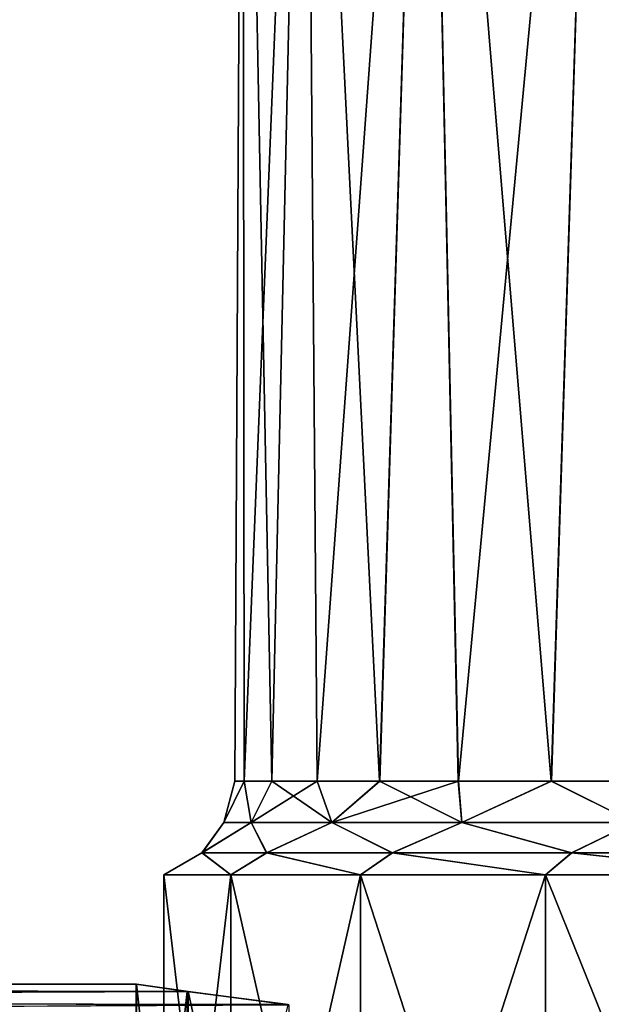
# Model space of a CAD drawing. Header units: metres. Extents: x -90 to 90, y -173 to 74.
# Tile 502 of 564: x 47.43 to 53.08, y 13.8 to 23.36. Entities that reach past the tile are written whole.
import ezdxf

# ---------------------------------------------------------------- set-up
doc = ezdxf.new("R2010")
doc.units = ezdxf.units.M
doc.layers.add('solid_509418_01', color=7, linetype='CONTINUOUS')

msp = doc.modelspace()

# ---------------------------------------------------------------- linework, layer by layer
at = {"layer": 'solid_509418_01'}
for points in [[(49.522499, 15.961881, -0.002482), (49.599102, 30.5, 1.264642), (49.599094, 30.5, -1.264567)], [(49.612587, 15.961881, -1.371), (49.522499, 15.961881, -0.002482), (49.599094, 30.5, -1.264567)], [(49.522499, 15.961881, -0.002482), (49.61195, 15.961881, 1.366176), (49.599102, 30.5, 1.264642)], [(49.612587, 15.961881, -1.371), (49.599094, 30.5, -1.264567), (50.205151, 30.5, -3.72007)], [(49.879391, 15.961881, 2.71132), (50.205177, 30.5, 3.720141), (49.599102, 30.5, 1.264642)], [(49.61195, 15.961881, 1.366176), (49.879391, 15.961881, 2.71132), (49.599102, 30.5, 1.264642)], [(49.88068, 15.961881, -2.716137), (49.612587, 15.961881, -1.371), (50.205151, 30.5, -3.72007)], [(49.879391, 15.961881, 2.71132), (50.320263, 15.961881, 4.010077), (50.205177, 30.5, 3.720141)], [(50.322159, 15.961881, -4.014646), (49.88068, 15.961881, -2.716137), (50.205151, 30.5, -3.72007)], [(50.322159, 15.961881, -4.014646), (50.205151, 30.5, -3.72007), (51.382004, 30.5, -5.958874)], [(50.926975, 15.961881, 5.240057), (51.38205, 30.5, 5.958935), (50.205177, 30.5, 3.720141)], [(50.320263, 15.961881, 4.010077), (50.926975, 15.961881, 5.240057), (50.205177, 30.5, 3.720141)], [(50.929508, 15.961881, -5.244442), (50.322159, 15.961881, -4.014646), (51.382004, 30.5, -5.958874)], [(50.926975, 15.961881, 5.240057), (51.689163, 15.961881, 6.38028), (51.38205, 30.5, 5.958935)], [(51.692265, 15.961881, -6.384322), (50.929508, 15.961881, -5.244442), (51.382004, 30.5, -5.958874)], [(51.692265, 15.961881, -6.384322), (51.382004, 30.5, -5.958874), (53.060799, 30.5, -7.85019)], [(52.593735, 15.961881, 7.411157), (53.060852, 30.5, 7.850239), (51.38205, 30.5, 5.958935)], [(51.689163, 15.961881, 6.38028), (52.593735, 15.961881, 7.411157), (51.38205, 30.5, 5.958935)], [(52.597412, 15.961881, -7.414829), (51.692265, 15.961881, -6.384322), (53.060799, 30.5, -7.85019)], [(52.593735, 15.961881, 7.411157), (53.625202, 15.961881, 8.315045), (53.060852, 30.5, 7.850239)], [(53.62952, 15.961881, -8.318354), (52.597412, 15.961881, -7.414829), (53.060799, 30.5, -7.85019)], [(53.62952, 15.961881, -8.318354), (53.060799, 30.5, -7.85019), (54.059074, 30.5, -8.630378)], [(53.625202, 15.961881, 8.315045), (54.059139, 30.5, 8.630422), (53.060852, 30.5, 7.850239)], [(49.415321, 15.561879), (49.61195, 15.961881, 1.366176), (49.522499, 15.961881, -0.002482)], [(49.680698, 15.561879, 2.355313), (49.61195, 15.961881, 1.366176), (49.415321, 15.561879)], [(49.415321, 15.561879), (49.522499, 15.961881, -0.002482), (49.612587, 15.961881, -1.371)], [(49.415321, 15.561879), (49.612587, 15.961881, -1.371), (49.680698, 15.561879, -2.355313)], [(49.680698, 15.561879, 2.355313), (49.879391, 15.961881, 2.71132), (49.61195, 15.961881, 1.366176)], [(49.680698, 15.561879, -2.355313), (49.612587, 15.961881, -1.371), (49.88068, 15.961881, -2.716137)], [(50.463531, 15.561879, 4.592521), (49.879391, 15.961881, 2.71132), (49.680698, 15.561879, 2.355313)], [(49.680698, 15.561879, -2.355313), (49.88068, 15.961881, -2.716137), (50.322159, 15.961881, -4.014646)], [(49.680698, 15.561879, -2.355313), (50.322159, 15.961881, -4.014646), (50.463531, 15.561879, -4.592521)], [(50.463531, 15.561879, 4.592521), (50.320263, 15.961881, 4.010077), (49.879391, 15.961881, 2.71132)], [(50.463531, 15.561879, 4.592521), (50.926975, 15.961881, 5.240057), (50.320263, 15.961881, 4.010077)], [(50.463531, 15.561879, -4.592521), (50.322159, 15.961881, -4.014646), (50.929508, 15.961881, -5.244442)], [(51.724564, 15.561879, 6.59944), (50.926975, 15.961881, 5.240057), (50.463531, 15.561879, 4.592521)], [(50.463531, 15.561879, -4.592521), (50.929508, 15.961881, -5.244442), (51.692265, 15.961881, -6.384322)], [(50.463531, 15.561879, -4.592521), (51.692265, 15.961881, -6.384322), (51.724564, 15.561879, -6.59944)], [(51.724564, 15.561879, 6.59944), (51.689163, 15.961881, 6.38028), (50.926975, 15.961881, 5.240057)], [(51.724564, 15.561879, 6.59944), (52.593735, 15.961881, 7.411157), (51.689163, 15.961881, 6.38028)], [(51.724564, 15.561879, -6.59944), (51.692265, 15.961881, -6.384322), (52.597412, 15.961881, -7.414829)], [(53.400558, 15.561879, 8.275436), (52.593735, 15.961881, 7.411157), (51.724564, 15.561879, 6.59944)], [(51.724564, 15.561879, -6.59944), (52.597412, 15.961881, -7.414829), (53.400558, 15.561879, -8.275436)], [(53.400558, 15.561879, 8.275436), (53.625202, 15.961881, 8.315045), (52.593735, 15.961881, 7.411157)], [(53.400558, 15.561879, -8.275436), (52.597412, 15.961881, -7.414829), (53.62952, 15.961881, -8.318354)], [(49.415321, 15.561879), (49.202232, 15.26906, -1.314606), (49.201622, 15.26906, 1.309588)], [(49.680698, 15.561879, 2.355313), (49.201622, 15.26906, 1.309588), (49.829475, 15.26906, 3.857518)], [(49.680698, 15.561879, 2.355313), (49.415321, 15.561879), (49.201622, 15.26906, 1.309588)], [(49.680698, 15.561879, -2.355313), (49.831306, 15.26906, -3.862337), (49.202232, 15.26906, -1.314606)], [(49.415321, 15.561879), (49.680698, 15.561879, -2.355313), (49.202232, 15.26906, -1.314606)], [(49.680698, 15.561879, -2.355313), (50.463531, 15.561879, -4.592521), (49.831306, 15.26906, -3.862337)], [(50.463531, 15.561879, 4.592521), (49.680698, 15.561879, 2.355313), (49.829475, 15.26906, 3.857518)], [(50.463531, 15.561879, 4.592521), (49.829475, 15.26906, 3.857518), (51.049232, 15.26906, 6.180921)], [(50.463531, 15.561879, -4.592521), (51.052254, 15.26906, -6.185294), (49.831306, 15.26906, -3.862337)], [(50.463531, 15.561879, -4.592521), (51.724564, 15.561879, -6.59944), (51.052254, 15.26906, -6.185294)], [(51.724564, 15.561879, 6.59944), (50.463531, 15.561879, 4.592521), (51.049232, 15.26906, 6.180921)], [(51.724564, 15.561879, 6.59944), (51.049232, 15.26906, 6.180921), (52.789898, 15.26906, 8.144597)], [(51.724564, 15.561879, -6.59944), (52.794014, 15.26906, -8.148239), (51.052254, 15.26906, -6.185294)], [(51.724564, 15.561879, -6.59944), (53.400558, 15.561879, -8.275436), (52.794014, 15.26906, -8.148239)], [(53.400558, 15.561879, 8.275436), (51.724564, 15.561879, 6.59944), (52.789898, 15.26906, 8.144597)], [(53.400558, 15.561879, 8.275436), (52.789898, 15.26906, 8.144597), (54.950146, 15.26906, 9.63426)], [(53.400558, 15.561879, -8.275436), (54.953976, 15.26906, -9.636268), (52.794014, 15.26906, -8.148239)], [(48.832024, 15.053997, -1.356038), (49.201622, 15.26906, 1.309588), (49.202232, 15.26906, -1.314606)], [(49.481068, 15.053997, -3.989305), (48.832024, 15.053997, -1.356038), (49.202232, 15.26906, -1.314606)], [(48.832024, 15.053997, 1.356038), (49.481068, 15.053997, 3.989305), (49.201622, 15.26906, 1.309588)], [(48.832024, 15.053997, -1.356038), (48.832024, 15.053997, 1.356038), (49.201622, 15.26906, 1.309588)], [(49.481068, 15.053997, 3.989305), (49.829475, 15.26906, 3.857518), (49.201622, 15.26906, 1.309588)], [(49.481068, 15.053997, -3.989305), (49.202232, 15.26906, -1.314606), (49.831306, 15.26906, -3.862337)], [(50.741432, 15.053997, -6.390728), (49.481068, 15.053997, -3.989305), (49.831306, 15.26906, -3.862337)], [(49.481068, 15.053997, 3.989305), (50.741432, 15.053997, 6.390728), (49.829475, 15.26906, 3.857518)], [(50.741432, 15.053997, 6.390728), (51.049232, 15.26906, 6.180921), (49.829475, 15.26906, 3.857518)], [(50.741432, 15.053997, -6.390728), (49.831306, 15.26906, -3.862337), (51.052254, 15.26906, -6.185294)], [(52.539871, 15.053997, -8.420746), (50.741432, 15.053997, -6.390728), (51.052254, 15.26906, -6.185294)], [(50.741432, 15.053997, 6.390728), (52.539871, 15.053997, 8.420746), (51.049232, 15.26906, 6.180921)], [(52.539871, 15.053997, 8.420746), (52.789898, 15.26906, 8.144597), (51.049232, 15.26906, 6.180921)], [(52.539871, 15.053997, -8.420746), (51.052254, 15.26906, -6.185294), (52.794014, 15.26906, -8.148239)], [(54.771866, 15.053997, -9.96138), (52.539871, 15.053997, -8.420746), (52.794014, 15.26906, -8.148239)], [(52.539871, 15.053997, 8.420746), (54.771866, 15.053997, 9.96138), (52.789898, 15.26906, 8.144597)], [(54.771866, 15.053997, 9.96138), (54.950146, 15.26906, 9.63426), (52.789898, 15.26906, 8.144597)], [(54.771866, 15.053997, -9.96138), (52.794014, 15.26906, -8.148239), (54.953976, 15.26906, -9.636268)], [(49.481068, 9.5, 3.989305), (49.481068, 15.053997, 3.989305), (48.832024, 15.053997, 1.356038)], [(48.832024, 9.5, 1.356038), (48.832024, 15.053997, 1.356038), (48.832024, 15.053997, -1.356038)], [(48.832024, 9.5, 1.356038), (49.481068, 9.5, 3.989305), (48.832024, 15.053997, 1.356038)], [(48.832024, 9.5, -1.356038), (48.832024, 15.053997, -1.356038), (49.481068, 15.053997, -3.989305)], [(48.832024, 9.5, -1.356038), (48.832024, 9.5, 1.356038), (48.832024, 15.053997, -1.356038)], [(49.481068, 9.5, -3.989305), (48.832024, 9.5, -1.356038), (49.481068, 15.053997, -3.989305)], [(50.741432, 9.5, 6.390728), (50.741432, 15.053997, 6.390728), (49.481068, 15.053997, 3.989305)], [(49.481068, 9.5, 3.989305), (50.741432, 9.5, 6.390728), (49.481068, 15.053997, 3.989305)], [(49.481068, 9.5, -3.989305), (49.481068, 15.053997, -3.989305), (50.741432, 15.053997, -6.390728)], [(50.741432, 9.5, -6.390728), (49.481068, 9.5, -3.989305), (50.741432, 15.053997, -6.390728)], [(52.539871, 9.5, 8.420746), (52.539871, 15.053997, 8.420746), (50.741432, 15.053997, 6.390728)], [(50.741432, 9.5, 6.390728), (52.539871, 9.5, 8.420746), (50.741432, 15.053997, 6.390728)], [(50.741432, 9.5, -6.390728), (50.741432, 15.053997, -6.390728), (52.539871, 15.053997, -8.420746)], [(52.539871, 9.5, -8.420746), (50.741432, 9.5, -6.390728), (52.539871, 15.053997, -8.420746)], [(54.771866, 9.5, 9.96138), (54.771866, 15.053997, 9.96138), (52.539871, 15.053997, 8.420746)], [(52.539871, 9.5, 8.420746), (54.771866, 9.5, 9.96138), (52.539871, 15.053997, 8.420746)], [(52.539871, 9.5, -8.420746), (52.539871, 15.053997, -8.420746), (54.771866, 15.053997, -9.96138)], [(54.771866, 9.5, -9.96138), (52.539871, 9.5, -8.420746), (54.771866, 15.053997, -9.96138)], [(27.148355, 13.999538, -0.271879), (48.564259, 13.990871, 1.208513), (48.562248, 13.991098, -1.193362)], [(27.207102, 13.9539, -2.715476), (27.148355, 13.999538, -0.271879), (48.562248, 13.991098, -1.193362)], [(27.148355, 13.999538, -0.271879), (27.186066, 13.970243, 2.181793), (48.564259, 13.990871, 1.208513)], [(27.186066, 13.970243, 2.181793), (49.066555, 13.920585, 3.563717), (48.564259, 13.990871, 1.208513)], [(27.186066, 13.970243, 2.181793), (27.321669, 13.864264, 4.658258), (49.066555, 13.920585, 3.563717)], [(27.207102, 13.9539, -2.715476), (48.562248, 13.991098, -1.193362), (49.057552, 13.921746, -3.537581)], [(48.563633, 9.5, -1.201648), (49.057552, 13.921746, -3.537581), (48.562248, 13.991098, -1.193362)], [(48.563633, 9.5, 1.201648), (48.562248, 13.991098, -1.193362), (48.564259, 13.990871, 1.208513)], [(48.563633, 9.5, -1.201648), (48.562248, 13.991098, -1.193362), (48.563633, 9.5, 1.201648)], [(48.563633, 9.5, 1.201648), (48.564259, 13.990871, 1.208513), (49.063126, 9.5, 3.552508)], [(49.063126, 9.5, 3.552508), (48.564259, 13.990871, 1.208513), (49.066555, 13.920585, 3.563717)], [(27.360445, 13.833748, -5.154876), (27.207102, 13.9539, -2.715476), (49.057552, 13.921746, -3.537581)], [(27.321669, 13.864264, 4.658258), (50.046993, 13.792353, 5.760246), (49.066555, 13.920585, 3.563717)], [(27.321669, 13.864264, 4.658258), (27.556841, 13.677979, 7.170755), (50.046993, 13.792353, 5.760246)], [(27.360445, 13.833748, -5.154876), (49.057552, 13.921746, -3.537581), (50.0397, 13.793348, -5.746435)], [(49.063126, 9.5, -3.552508), (49.057552, 13.921746, -3.537581), (48.563633, 9.5, -1.201648)], [(49.063126, 9.5, -3.552508), (50.0397, 13.793348, -5.746435), (49.057552, 13.921746, -3.537581)], [(49.063126, 9.5, 3.552508), (49.066555, 13.920585, 3.563717), (50.040367, 9.5, 5.748336)], [(50.040367, 9.5, 5.748336), (49.066555, 13.920585, 3.563717), (50.046993, 13.792353, 5.760246)], [(27.60552, 13.638899, -7.592478), (27.360445, 13.833748, -5.154876), (50.0397, 13.793348, -5.746435)]]:
    msp.add_3dface(points, dxfattribs=at)

doc.saveas('drawing.dxf')
